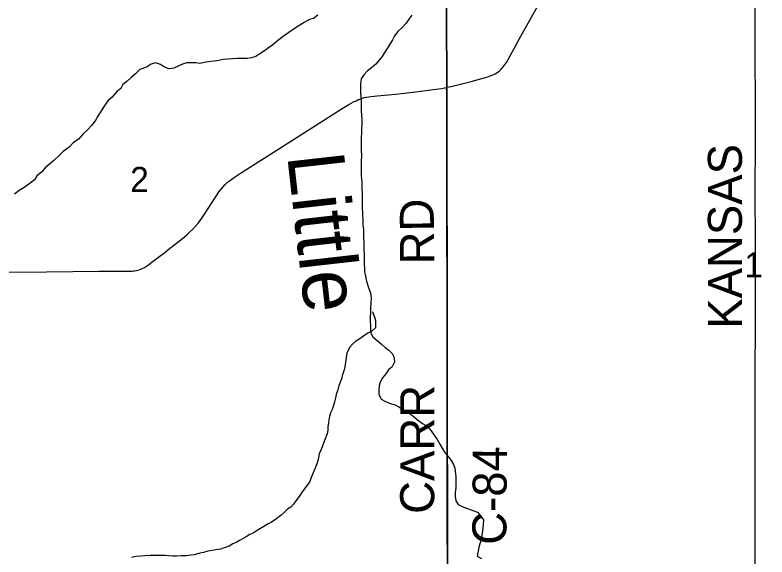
# Model space of a CAD drawing. Extents: x 1985906 to 2360102, y 891258 to 1222054.
# Drawn here: x 2162719 to 2169342, y 1020704 to 1025482 of the extents above; entities that cross this region are included whole.
import ezdxf

# ---------------------------------------------------------------- set-up
doc = ezdxf.new("R2010")
doc.units = 0
for name, color, linetype in [('GM_X_County_Road', 7, 'Continuous'), ('GM_X_County_Road_Text', 7, 'Continuous'), ('GM_X_Minor_River', 7, 'Continuous'), ('GM_X_Minor_River_Text', 7, 'Continuous'), ('GM_X_Section', 7, 'Continuous'), ('GM_X_Section_Text', 7, 'Continuous')]:
    doc.layers.add(name, color=color, linetype=linetype)

msp = doc.modelspace()

# ---------------------------------------------------------------- linework, layer by layer
at = {"layer": 'GM_X_County_Road'}
for points in [[(2166520.7, 1024842.6), (2166528.7, 1024844.4), (2166573.6, 1024854), (2166619.5, 1024865.5), (2166748.3, 1024899), (2166818.7, 1024918), (2166874.4, 1024934.3), (2166905.1, 1024944.6), (2166935.4, 1024957), (2166949.1, 1024963.5), (2166963.5, 1024972.3), (2166975.4, 1024980.9), (2166988.9, 1024991.7), (2167005.1, 1025007.5), (2167021.9, 1025027.1), (2167037.5, 1025048.7), (2167046.8, 1025062.6), (2167077, 1025115.5), (2167159.9, 1025268.2), (2167334.6, 1025584.2), (2167497.6, 1025887.4), (2167604.9, 1026093.4)], [(2169235.8, 1019667.5), (2169236.8, 1019671.9), (2169237.3, 1019680.9), (2169237.5, 1019723.6), (2169234.5, 1019903.9), (2169235.8, 1020115.8), (2169237, 1020295.9), (2169237.9, 1020657.1), (2169239.3, 1020919.8), (2169237.3, 1021526.9), (2169237.7, 1021970), (2169238.1, 1022249), (2169241, 1022823.4), (2169241.5, 1023086.1), (2169240.5, 1023496.4), (2169239.4, 1023906.6), (2169240.4, 1024382.6), (2169240.4, 1024727.3), (2169239.1, 1025104.8), (2169239.5, 1025416.7), (2169240.1, 1025794.1), (2169242, 1026084.9)], [(2162668.6, 1023216.2), (2162996.6, 1023218.4), (2163456.2, 1023222.6), (2163671.5, 1023222.6), (2163701.8, 1023223), (2163729.3, 1023223.5), (2163747.2, 1023224.4), (2163762.3, 1023225.6), (2163775.3, 1023226.9), (2163788.6, 1023229.3), (2163800.3, 1023231.8), (2163813.6, 1023235.8), (2163828.1, 1023241), (2163845, 1023248.7), (2163860.2, 1023256.5), (2163886.6, 1023272.5), (2163936.5, 1023310.9), (2163996, 1023356.7), (2164038.4, 1023389.4), (2164081, 1023422.2), (2164153.7, 1023479.7), (2164208.9, 1023523.4), (2164233.3, 1023544.4), (2164257.5, 1023566.6), (2164286.2, 1023594.9), (2164312, 1023622.3), (2164334.8, 1023650.1), (2164363.6, 1023690.2), (2164426.7, 1023785.8), (2164478.3, 1023867), (2164496.2, 1023894.3), (2164518.2, 1023925.2), (2164535.6, 1023947.6), (2164551.8, 1023966.9), (2164570.1, 1023986.5), (2164591.9, 1024007), (2164607.8, 1024020.5), (2164627.8, 1024035.9), (2164660.3, 1024058.9), (2164704.2, 1024086.8), (2165034.3, 1024296.5), (2165601.9, 1024658.2), (2165658.5, 1024691.7), (2165701.9, 1024715.2), (2165722.9, 1024725.7), (2165739.1, 1024733.4), (2165755, 1024740), (2165771.6, 1024746.1), (2165793.7, 1024753.3), (2165815.2, 1024758.1), (2165834.5, 1024761.6), (2165853.4, 1024764.3), (2165883.1, 1024767.7), (2165910.1, 1024770.4), (2166006.1, 1024779.3), (2166069.5, 1024785.1), (2166120.1, 1024790), (2166249.8, 1024804), (2166402.2, 1024824.3), (2166477.3, 1024835.2), (2166513, 1024841.3), (2166520.7, 1024842.6)], [(2166526.7, 1020387.4), (2166528.2, 1020715.2), (2166527, 1020911.4), (2166526.3, 1021026), (2166525.4, 1021140.7), (2166524.9, 1021288), (2166524.1, 1021468.5), (2166524.8, 1021894.1), (2166525.2, 1022204.4), (2166526.7, 1022515.9), (2166526, 1022860), (2166527.6, 1023023), (2166528.2, 1023219.4), (2166527.9, 1023285.1), (2166527.4, 1023480.3), (2166526.3, 1023774.4), (2166526.1, 1023945.7), (2166525.9, 1024133.7), (2166525.8, 1024264.9), (2166525.8, 1024357.7), (2166525.7, 1024599.5), (2166521.8, 1024799), (2166520.7, 1024842.6)]]:
    msp.add_lwpolyline(points, dxfattribs=at)
at = {"layer": 'GM_X_Minor_River'}
for points in [[(2165387.5, 1025481.7), (2165349.6, 1025451.5), (2165311.6, 1025441.3), (2165265.6, 1025417.1), (2165219.7, 1025386.9), (2165167.7, 1025352.7), (2165129.8, 1025328.5), (2165081.8, 1025292.2), (2165029.9, 1025253.9), (2164989.9, 1025219.7), (2164952, 1025193.5), (2164916, 1025167.3), (2164876.1, 1025139.2), (2164840.1, 1025115), (2164802.1, 1025102.8), (2164764.1, 1025098.7), (2164680.1, 1025098.5), (2164636.1, 1025094.4), (2164594.1, 1025092.3), (2164552.1, 1025088.2), (2164514, 1025082.1), (2164472, 1025075.9), (2164440, 1025071.9), (2164386, 1025061.7), (2164348, 1025055.6), (2164314, 1025059.5), (2164270, 1025061.4), (2164232, 1025059.3), (2164194, 1025049.2), (2164162, 1025035.1), (2164118, 1025012.9), (2164076, 1025006.8), (2164036, 1025020.7), (2163999.9, 1025046.7), (2163957.9, 1025058.7), (2163917.9, 1025048.5), (2163883.9, 1025024.4), (2163851.9, 1025012.2), (2163817.9, 1025000.1), (2163780, 1024963.9), (2163742.1, 1024931.7), (2163706.1, 1024899.5), (2163670.2, 1024869.3), (2163650.2, 1024835.1), (2163612.3, 1024804.9), (2163574.4, 1024756.6), (2163540.4, 1024728.4), (2163504.5, 1024678.1), (2163484.6, 1024646), (2163448.7, 1024589.7), (2163430.8, 1024557.5), (2163396.8, 1024509.2), (2163356.9, 1024469), (2163319, 1024434.8), (2163277.1, 1024388.5), (2163231.1, 1024354.2), (2163197.2, 1024316), (2163143.2, 1024277.8), (2163109.3, 1024243.5), (2163061.4, 1024199.2), (2163023.4, 1024167), (2162983.5, 1024134.8), (2162953.6, 1024096.6), (2162911.6, 1024064.4), (2162891.7, 1024028.2), (2162839.7, 1023991.9), (2162799.8, 1023961.7), (2162755.8, 1023933.5)], [(2166213.9, 1025481.6), (2166187.9, 1025445.4), (2166164, 1025411.2), (2166130.1, 1025373), (2166090.1, 1025336.8), (2166062.2, 1025298.6), (2166044.3, 1025262.4), (2166016.4, 1025218.1), (2165996.4, 1025186), (2165972.5, 1025151.8), (2165952.6, 1025115.6), (2165896.7, 1025047.2), (2165858.7, 1025015), (2165822.8, 1024988.8), (2165792.8, 1024954.6), (2165768.9, 1024920.4), (2165761, 1024872.2), (2165761.1, 1024838.1), (2165763.2, 1024799.9), (2165765.3, 1024759.8), (2165767.4, 1024717.6), (2165769.4, 1024677.5), (2165769.5, 1024635.3), (2165769.6, 1024601.2), (2165773.7, 1024559), (2165773.8, 1024514.9), (2165771.9, 1024482.7), (2165770, 1024438.5), (2165768, 1024406.4), (2165768.3, 1024286), (2165770.4, 1024241.8), (2165768.5, 1024193.6), (2165768.6, 1024135.4), (2165766.7, 1024103.2), (2165768.8, 1024061.1), (2165772.9, 1024014.9), (2165775, 1023958.7), (2165777.1, 1023904.5), (2165777.4, 1023782), (2165779.5, 1023733.8), (2165783.7, 1023665.6), (2165783.7, 1023633.5), (2165787.8, 1023591.3), (2165787.9, 1023559.2), (2165790, 1023517), (2165792.1, 1023482.9), (2165790.2, 1023444.8), (2165792.2, 1023408.6), (2165794.3, 1023374.5), (2165794.5, 1023286.2), (2165796.6, 1023250), (2165798.6, 1023217.9), (2165806.7, 1023179.8), (2165810.8, 1023147.7), (2165822.9, 1023107.5), (2165835, 1023069.4), (2165849.1, 1023031.3), (2165855.2, 1022987.2), (2165853.3, 1022943), (2165851.4, 1022902.8), (2165849.4, 1022864.7), (2165847.5, 1022814.5), (2165847.6, 1022780.3), (2165849.7, 1022744.2), (2165849.8, 1022712.1), (2165853.9, 1022677.9), (2165871.9, 1022645.9), (2165910, 1022611.8), (2165944.1, 1022581.8), (2165980.2, 1022549.8), (2166012.2, 1022527.8), (2166044.3, 1022493.7), (2166058.4, 1022459.6), (2166060.5, 1022421.4), (2166040.6, 1022379.2), (2166008.6, 1022355.1), (2165986.7, 1022318.9), (2165956.8, 1022282.7), (2165934.8, 1022244.5), (2165926.9, 1022212.3), (2165923, 1022174.2)], [(2162755.8, 1023933.5), (2162713.9, 1023903.3)], [(2165868, 1022869.3), (2165880.4, 1022833.2), (2165892.7, 1022803.2), (2165894.9, 1022777.2), (2165895.1, 1022751), (2165893.3, 1022722.9), (2165863.5, 1022696.6), (2165827.5, 1022676.2), (2165789.6, 1022649.8), (2165755.6, 1022627.4), (2165721.7, 1022607.1), (2165691.8, 1022580.7), (2165667.9, 1022554.4), (2165652.1, 1022528.2), (2165642.3, 1022500), (2165634.6, 1022463.8), (2165630.9, 1022421.6), (2165623.2, 1022381.4), (2165617.4, 1022353.3), (2165601.8, 1022300.9), (2165594, 1022272.8), (2165582.2, 1022244.6), (2165572.4, 1022212.4), (2165562.7, 1022176.2), (2165547, 1022135.9), (2165543.2, 1022105.7), (2165533.5, 1022067.5), (2165521.8, 1022031.2), (2165512, 1022005.1), (2165498.2, 1021974.8), (2165488.4, 1021942.6), (2165484.6, 1021914.5), (2165478.9, 1021884.3), (2165475.1, 1021852.2), (2165473.4, 1021822.1), (2165467.6, 1021789.9), (2165440.1, 1021717.4), (2165424.4, 1021675.1), (2165412.6, 1021646.9), (2165398.8, 1021614.7), (2165389.2, 1021562.4), (2165377.5, 1021524.1), (2165363.8, 1021487.9), (2165351.9, 1021461.7), (2165340.1, 1021431.5), (2165328.3, 1021405.3), (2165314.6, 1021371), (2165296.8, 1021338.8), (2165249.1, 1021278.2), (2165223.3, 1021237.8), (2165193.5, 1021199.4), (2165171.7, 1021169.1), (2165149.9, 1021142.8), (2165119.9, 1021124.5), (2165094, 1021098.2), (2165064.1, 1021073.8), (2165026.2, 1021043.4), (2164974.3, 1021006.9), (2164948.3, 1020996.6), (2164910.4, 1020972.2), (2164880.4, 1020953.9), (2164842.5, 1020931.5), (2164816.5, 1020913.2), (2164786.5, 1020900.9), (2164754.5, 1020882.6), (2164728.6, 1020868.3), (2164696.6, 1020850), (2164666.6, 1020831.7), (2164638.6, 1020821.4), (2164606.7, 1020799.1), (2164562.6, 1020784.7), (2164528.6, 1020772.4), (2164488.5, 1020766), (2164454.4, 1020761.7), (2164416.3, 1020755.4), (2164380.3, 1020745), (2164346.2, 1020738.8), (2164298.1, 1020724.3), (2164268, 1020720), (2164225.9, 1020715.7), (2164183.8, 1020713.3), (2164145.7, 1020711), (2164109.5, 1020710.7), (2164071.3, 1020714.4), (2164041.2, 1020716.2), (2163997, 1020717.8), (2163908.7, 1020717.1), (2163866.5, 1020714.8), (2163826.4, 1020712.4), (2163786.3, 1020708.1), (2163744.2, 1020699.7)], [(2165923, 1022174.2), (2165923.1, 1022138), (2165945.2, 1022095.9), (2165987.2, 1022071.9), (2166025.3, 1022058), (2166067.3, 1022044), (2166099.4, 1022028), (2166135.4, 1022006), (2166185.5, 1021976), (2166221.6, 1021952), (2166265.7, 1021912), (2166307.8, 1021879.9), (2166349.9, 1021857.9), (2166386, 1021815.9), (2166412.1, 1021777.8), (2166436.1, 1021739.7), (2166460.2, 1021697.6), (2166480.3, 1021663.5), (2166502.4, 1021629.4), (2166530.5, 1021593.4), (2166560.6, 1021553.3), (2166582.7, 1021519.2), (2166592.8, 1021487.1), (2166600.9, 1021410.8), (2166601, 1021376.7), (2166603.1, 1021344.6), (2166601.2, 1021312.4), (2166597.2, 1021272.3), (2166597.3, 1021238.1), (2166601.4, 1021200), (2166621.5, 1021165.9), (2166657.5, 1021147.9), (2166695.6, 1021134), (2166727.6, 1021124), (2166791.7, 1021100.1), (2166821.8, 1021064), (2166845.9, 1021031.9), (2166844, 1020987.8), (2166838.1, 1020935.5), (2166832.2, 1020893.4), (2166824.2, 1020855.2), (2166812.3, 1020819), (2166804.4, 1020786.9), (2166794.5, 1020742.7), (2166790.5, 1020710.6), (2166826.6, 1020690.6)]]:
    msp.add_lwpolyline(points, dxfattribs=at)
at = {"layer": 'GM_X_Section'}
for points in [[(2161327.3, 1026063.6), (2166520.6, 1026083.1), (2166528.3, 1020607.7), (2161149.4, 1020530.8), (2161093.2, 1026057.8)], [(2166590.6, 1026083.6), (2171901.9, 1026116), (2171939.8, 1020863), (2171943.9, 1020590.8), (2166528.3, 1020607.7), (2166520.6, 1026083.1)]]:
    msp.add_lwpolyline(points, close=True, dxfattribs=at)

# ---------------------------------------------------------------- texts
at = {"layer": 'GM_X_County_Road_Text'}
for s, rotation, p in [('KANSAS', 90, (2169122, 1022716.5)), ('RD', 90.49923, (2166411.7, 1023284.7)), ('CARR', 90, (2166411.6, 1021084.1)), ('C-84', 89.65903, (2167046.5, 1020810.8))]:
    msp.add_text(s, height=300, rotation=rotation, dxfattribs=at).set_placement(p)
at = {"layer": 'GM_X_Minor_River_Text'}
msp.add_text('Little', height=500.13, rotation=276.46781, dxfattribs=at).set_placement((2165115.8, 1024243.8))
at = {"layer": 'GM_X_Section_Text'}
for s, p in [('2', (2163733.4, 1023921.9)), ('1', (2169143.2, 1023170))]:
    msp.add_text(s, height=221, rotation=0.00001, dxfattribs=at).set_placement(p)

doc.saveas('drawing.dxf')
